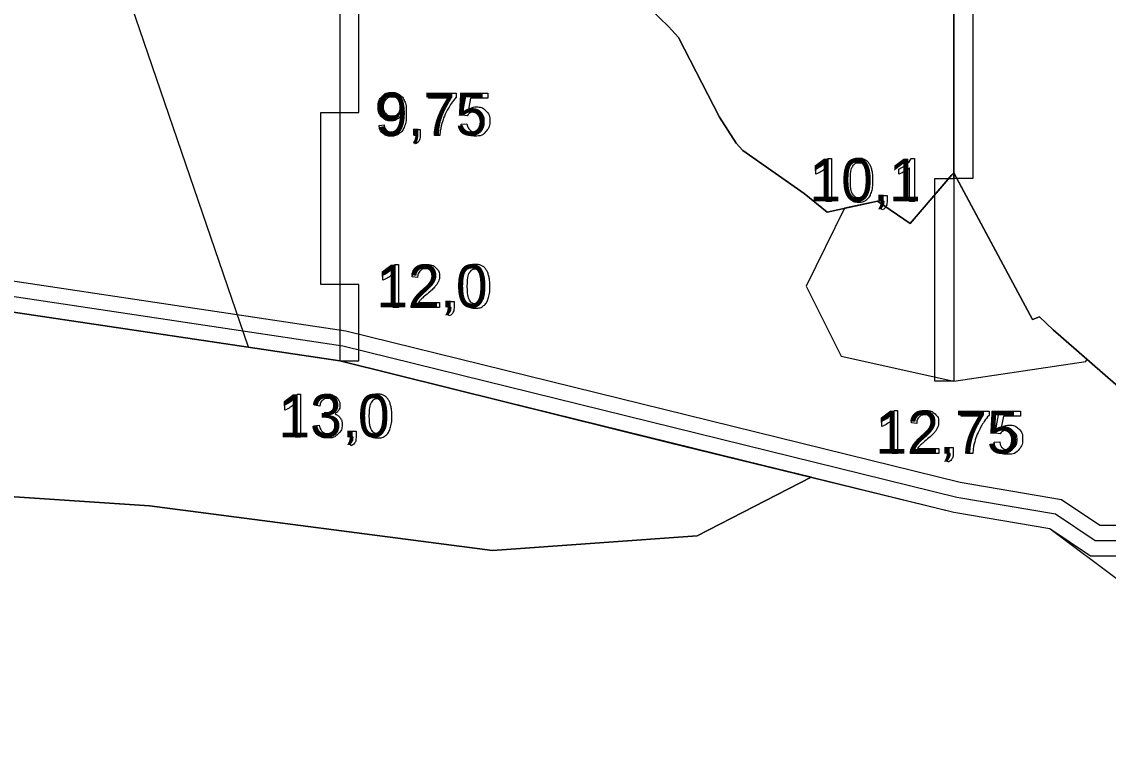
# Model space of a CAD drawing. Extents: x 700746 to 706058, y 6570320 to 6580460.
# Drawn here: x 704714.6 to 704856.6, y 6576239.4 to 6576333.2 of the extents above; entities that cross this region are included whole.
import ezdxf

# ---------------------------------------------------------------- set-up
doc = ezdxf.new("R2010")
doc.units = 0
for name, color, linetype in [('Default', 7, 'Continuous'), ('GEOLPUNKT', 7, 'Continuous'), ('PIIR', 7, 'Continuous'), ('Plokid', 7, 'Continuous'), ('Täide', 7, 'Continuous'), ('vahekiht', 7, 'Continuous'), ('VEEKOGU', 7, 'Continuous')]:
    doc.layers.add(name, color=color, linetype=linetype)

msp = doc.modelspace()

# ---------------------------------------------------------------- linework, layer by layer
at = {"layer": 'Default'}
for points in [[(704797.97, 6576333.68), (704799.17, 6576332.57), (704800.46, 6576331.11), (704805.8, 6576320.72), (704808.01, 6576317.31), (704808.85, 6576316.36), (704816.9, 6576310.73), (704819.89, 6576308.31), (704826.45, 6576309.72), (704830.72, 6576306.8), (704836.2, 6576313.17), (704836.45, 6576313.42), (704846.73, 6576294.24), (704847.67, 6576294.59), (704849.42, 6576292.92), (704859.29, 6576284.31)], [(704659.44, 6576300.8), (704678.97, 6576300.36), (704744.2, 6576290.69), (704756.19, 6576288.84), (704756.19, 6576288.84), (704799.17, 6576278.17), (704836.45, 6576269.07)]]:
    msp.add_lwpolyline(points, dxfattribs=at)
at = {"layer": 'GEOLPUNKT'}
for points in [[(704756.19, 6576418.84), (704756.19, 6576288.84)], [(704836.45, 6576413.71), (704836.45, 6576286.21)], [(704767.77, 6576323.2), (704767.77, 6576323.86), (704771.4, 6576323.86), (704771.4, 6576323.32)], [(704772.84, 6576320.9), (704772.2, 6576320.98), (704772.74, 6576323.86), (704775.52, 6576323.86), (704775.52, 6576323.2), (704773.29, 6576323.2), (704772.99, 6576321.7)], [(704770.51, 6576323.2), (704767.77, 6576323.2)], [(704761.31, 6576319.63), (704761.97, 6576319.69)], [(704772.07, 6576319.8), (704772.8, 6576319.86)], [(704765.92, 6576318.33), (704765.92, 6576319.11), (704766.71, 6576319.11), (704766.71, 6576318.33)], [(704766.31, 6576318.33), (704765.92, 6576318.33)], [(704769.26, 6576318.33), (704768.55, 6576318.33)], [(704766.07, 6576317.22), (704765.88, 6576317.52)], [(704820.01, 6576315.32), (704820.46, 6576315.32), (704820.46, 6576309.7)], [(704830.89, 6576315.32), (704831.33, 6576315.32), (704831.33, 6576309.7)], [(704818.39, 6576313.25), (704818.39, 6576313.92)], [(704820.46, 6576309.7), (704819.77, 6576309.7), (704819.77, 6576314.08)], [(704829.27, 6576313.25), (704829.27, 6576313.92)], [(704831.33, 6576309.7), (704830.64, 6576309.7), (704830.64, 6576314.08)], [(704826.94, 6576309.7), (704826.94, 6576310.48), (704827.72, 6576310.48), (704827.72, 6576309.7)], [(704827.33, 6576309.7), (704826.94, 6576309.7)], [(704827.09, 6576308.59), (704826.89, 6576308.89)], [(704763.41, 6576301.45), (704763.85, 6576301.45), (704763.85, 6576295.83)], [(704761.79, 6576299.38), (704761.79, 6576300.05)], [(704763.85, 6576295.83), (704763.17, 6576295.83), (704763.17, 6576300.21)], [(704766.36, 6576299.76), (704765.66, 6576299.83)], [(704770.34, 6576295.83), (704770.34, 6576296.61), (704771.12, 6576296.61), (704771.12, 6576295.83)], [(704769.23, 6576296.49), (704769.23, 6576295.83), (704765.53, 6576295.83)], [(704766.48, 6576296.49), (704769.23, 6576296.49)], [(704770.73, 6576295.83), (704770.34, 6576295.83)], [(704770.48, 6576294.72), (704770.29, 6576295.02)], [(704750.6, 6576284.49), (704751.04, 6576284.49), (704751.04, 6576278.87)], [(704748.98, 6576282.42), (704748.98, 6576283.08)], [(704751.04, 6576278.87), (704750.36, 6576278.87), (704750.36, 6576283.25)], [(704753.57, 6576282.91), (704752.88, 6576283.04)], [(704828.65, 6576282.35), (704829.09, 6576282.35), (704829.09, 6576276.73)], [(704754.17, 6576281.52), (704754.24, 6576282.12)], [(704827.03, 6576280.28), (704827.03, 6576280.95)], [(704829.09, 6576276.73), (704828.41, 6576276.73), (704828.41, 6576281.11)], [(704837.43, 6576281.6), (704837.43, 6576282.26), (704841.05, 6576282.26), (704841.05, 6576281.72)], [(704840.17, 6576281.6), (704837.43, 6576281.6)], [(704842.5, 6576279.3), (704841.85, 6576279.38), (704842.39, 6576282.26), (704845.18, 6576282.26), (704845.18, 6576281.6), (704842.94, 6576281.6), (704842.64, 6576280.1)], [(704752.81, 6576280.35), (704753.5, 6576280.44)], [(704757.53, 6576278.87), (704757.53, 6576279.65), (704758.31, 6576279.65), (704758.31, 6576278.87)], [(704831.6, 6576280.66), (704830.9, 6576280.73)], [(704757.92, 6576278.87), (704757.53, 6576278.87)], [(704841.73, 6576278.2), (704842.45, 6576278.26)], [(704757.67, 6576277.76), (704757.48, 6576278.05)], [(704834.47, 6576277.39), (704834.47, 6576276.73), (704830.77, 6576276.73)], [(704831.72, 6576277.39), (704834.47, 6576277.39)], [(704835.58, 6576276.73), (704835.58, 6576277.51), (704836.36, 6576277.51), (704836.36, 6576276.73)], [(704835.97, 6576276.73), (704835.58, 6576276.73)], [(704838.92, 6576276.73), (704838.21, 6576276.73)], [(704835.72, 6576275.62), (704835.53, 6576275.91)]]:
    msp.add_lwpolyline(points, dxfattribs=at)
for points in [[(704758.69, 6576347.34), (704756.19, 6576347.34), (704756.19, 6576321.34), (704758.69, 6576321.34)], [(704838.95, 6576312.71), (704836.45, 6576312.71), (704836.45, 6576341.21), (704838.95, 6576341.21)], [(704753.69, 6576321.34), (704756.19, 6576321.34), (704756.19, 6576298.84), (704753.69, 6576298.84)], [(704833.95, 6576312.71), (704836.45, 6576312.71), (704836.45, 6576286.21), (704833.95, 6576286.21)], [(704758.69, 6576298.84), (704756.19, 6576298.84), (704756.19, 6576288.84), (704758.69, 6576288.84)]]:
    msp.add_lwpolyline(points, close=True, dxfattribs=at)
for points in [[(704761.97, 6576319.69), (704762.05, 6576319.22), (704762.29, 6576319.01), (704762.52, 6576318.8), (704762.89, 6576318.8), (704763.21, 6576318.8), (704763.45, 6576318.95), (704763.69, 6576319.09), (704763.84, 6576319.33), (704763.99, 6576319.58), (704764.1, 6576319.99), (704764.2, 6576320.4), (704764.2, 6576320.83), (704764.2, 6576320.88), (704764.2, 6576320.97), (704763.99, 6576320.64), (704763.63, 6576320.43), (704763.28, 6576320.23), (704762.86, 6576320.23), (704762.17, 6576320.23), (704761.68, 6576320.73), (704761.2, 6576321.24), (704761.2, 6576322.06), (704761.2, 6576322.91), (704761.71, 6576323.43), (704762.21, 6576323.95), (704762.96, 6576323.95), (704763.51, 6576323.95), (704763.96, 6576323.66), (704764.41, 6576323.36), (704764.65, 6576322.82), (704764.88, 6576322.28), (704764.88, 6576321.24), (704764.88, 6576320.17), (704764.65, 6576319.54), (704764.42, 6576318.9), (704763.96, 6576318.57), (704763.5, 6576318.24), (704762.88, 6576318.24), (704762.22, 6576318.24), (704761.81, 6576318.6), (704761.39, 6576318.97), (704761.31, 6576319.63)], [(704764.12, 6576322.1), (704764.12, 6576322.69), (704763.81, 6576323.04), (704763.49, 6576323.38), (704763.05, 6576323.38), (704762.59, 6576323.38), (704762.25, 6576323.01), (704761.91, 6576322.64), (704761.91, 6576322.04), (704761.91, 6576321.5), (704762.23, 6576321.17), (704762.55, 6576320.84), (704763.03, 6576320.84), (704763.51, 6576320.84), (704763.81, 6576321.17), (704764.12, 6576321.5), (704764.12, 6576322.1)], [(704768.55, 6576318.33), (704768.57, 6576318.99), (704768.81, 6576319.93), (704769.06, 6576320.86), (704769.53, 6576321.73), (704769.99, 6576322.6), (704770.51, 6576323.2)], [(704771.4, 6576323.32), (704770.86, 6576322.75), (704770.34, 6576321.81), (704769.81, 6576320.87), (704769.53, 6576319.87), (704769.32, 6576319.17), (704769.26, 6576318.33)], [(704772.99, 6576321.7), (704773.49, 6576322.05), (704774.05, 6576322.05), (704774.78, 6576322.05), (704775.28, 6576321.54), (704775.79, 6576321.03), (704775.79, 6576320.23), (704775.79, 6576319.47), (704775.35, 6576318.92), (704774.81, 6576318.24), (704773.87, 6576318.24), (704773.11, 6576318.24), (704772.63, 6576318.66), (704772.14, 6576319.09), (704772.07, 6576319.8)], [(704772.8, 6576319.86), (704772.88, 6576319.33), (704773.17, 6576319.07), (704773.46, 6576318.8), (704773.87, 6576318.8), (704774.37, 6576318.8), (704774.72, 6576319.18), (704775.06, 6576319.55), (704775.06, 6576320.17), (704775.06, 6576320.76), (704774.73, 6576321.1), (704774.4, 6576321.44), (704773.86, 6576321.44), (704773.53, 6576321.44), (704773.26, 6576321.29), (704773, 6576321.14), (704772.84, 6576320.9)], [(704765.88, 6576317.52), (704766.1, 6576317.61), (704766.2, 6576317.8), (704766.3, 6576317.98), (704766.31, 6576318.33)], [(704766.71, 6576318.33), (704766.71, 6576317.9), (704766.55, 6576317.63), (704766.4, 6576317.37), (704766.07, 6576317.22)], [(704818.39, 6576313.92), (704818.97, 6576314.19), (704819.4, 6576314.57), (704819.83, 6576314.96), (704820.01, 6576315.32)], [(704822.22, 6576312.46), (704822.22, 6576313.45), (704822.42, 6576314.06), (704822.63, 6576314.67), (704823.03, 6576314.99), (704823.43, 6576315.32), (704824.04, 6576315.32), (704824.49, 6576315.32), (704824.84, 6576315.14), (704825.18, 6576314.96), (704825.4, 6576314.62), (704825.62, 6576314.28), (704825.74, 6576313.78), (704825.87, 6576313.29), (704825.87, 6576312.46), (704825.87, 6576311.48), (704825.67, 6576310.87), (704825.46, 6576310.26), (704825.06, 6576309.94), (704824.66, 6576309.61), (704824.04, 6576309.61), (704823.23, 6576309.61), (704822.77, 6576310.18), (704822.22, 6576310.89), (704822.22, 6576312.46)], [(704829.27, 6576313.92), (704829.84, 6576314.19), (704830.27, 6576314.57), (704830.71, 6576314.96), (704830.89, 6576315.32)], [(704819.77, 6576314.08), (704819.52, 6576313.84), (704819.12, 6576313.61), (704818.72, 6576313.37), (704818.39, 6576313.25)], [(704822.93, 6576312.46), (704822.93, 6576311.08), (704823.25, 6576310.63), (704823.57, 6576310.17), (704824.04, 6576310.17), (704824.52, 6576310.17), (704824.84, 6576310.63), (704825.16, 6576311.08), (704825.16, 6576312.46), (704825.16, 6576313.84), (704824.84, 6576314.3), (704824.52, 6576314.75), (704824.04, 6576314.75), (704823.56, 6576314.75), (704823.28, 6576314.35), (704822.93, 6576313.84), (704822.93, 6576312.46)], [(704830.64, 6576314.08), (704830.39, 6576313.84), (704829.99, 6576313.61), (704829.59, 6576313.37), (704829.27, 6576313.25)], [(704826.89, 6576308.89), (704827.11, 6576308.98), (704827.21, 6576309.17), (704827.32, 6576309.35), (704827.33, 6576309.7)], [(704827.72, 6576309.7), (704827.72, 6576309.27), (704827.57, 6576309), (704827.42, 6576308.74), (704827.09, 6576308.59)], [(704761.79, 6576300.05), (704762.37, 6576300.32), (704762.8, 6576300.7), (704763.23, 6576301.09), (704763.41, 6576301.45)], [(704765.53, 6576295.83), (704765.52, 6576296.08), (704765.61, 6576296.31), (704765.75, 6576296.69), (704766.06, 6576297.05), (704766.37, 6576297.42), (704766.96, 6576297.9), (704767.87, 6576298.65), (704768.19, 6576299.09), (704768.51, 6576299.52), (704768.51, 6576299.91), (704768.51, 6576300.32), (704768.22, 6576300.6), (704767.93, 6576300.88), (704767.46, 6576300.88), (704766.96, 6576300.88), (704766.67, 6576300.59), (704766.37, 6576300.29), (704766.36, 6576299.76)], [(704765.66, 6576299.83), (704765.73, 6576300.62), (704766.2, 6576301.04), (704766.68, 6576301.45), (704767.47, 6576301.45), (704768.28, 6576301.45), (704768.75, 6576301), (704769.22, 6576300.56), (704769.22, 6576299.9), (704769.22, 6576299.56), (704769.08, 6576299.24), (704768.94, 6576298.91), (704768.63, 6576298.55), (704768.31, 6576298.2), (704767.57, 6576297.57), (704766.95, 6576297.05), (704766.77, 6576296.86), (704766.6, 6576296.68), (704766.48, 6576296.49)], [(704772.14, 6576298.59), (704772.14, 6576299.58), (704772.34, 6576300.19), (704772.55, 6576300.8), (704772.95, 6576301.12), (704773.35, 6576301.45), (704773.96, 6576301.45), (704774.41, 6576301.45), (704774.75, 6576301.27), (704775.1, 6576301.09), (704775.32, 6576300.75), (704775.54, 6576300.41), (704775.66, 6576299.91), (704775.79, 6576299.42), (704775.79, 6576298.59), (704775.79, 6576297.61), (704775.59, 6576297), (704775.38, 6576296.39), (704774.98, 6576296.07), (704774.58, 6576295.74), (704773.96, 6576295.74), (704773.15, 6576295.74), (704772.69, 6576296.31), (704772.14, 6576297.02), (704772.14, 6576298.59)], [(704772.85, 6576298.59), (704772.85, 6576297.21), (704773.17, 6576296.76), (704773.49, 6576296.3), (704773.96, 6576296.3), (704774.44, 6576296.3), (704774.76, 6576296.76), (704775.08, 6576297.21), (704775.08, 6576298.59), (704775.08, 6576299.97), (704774.76, 6576300.43), (704774.44, 6576300.88), (704773.96, 6576300.88), (704773.48, 6576300.88), (704773.2, 6576300.48), (704772.85, 6576299.97), (704772.85, 6576298.59)], [(704763.17, 6576300.21), (704762.92, 6576299.97), (704762.52, 6576299.74), (704762.11, 6576299.5), (704761.79, 6576299.38)], [(704770.29, 6576295.02), (704770.51, 6576295.11), (704770.61, 6576295.3), (704770.71, 6576295.48), (704770.73, 6576295.83)], [(704771.12, 6576295.83), (704771.12, 6576295.4), (704770.97, 6576295.13), (704770.81, 6576294.87), (704770.48, 6576294.72)], [(704748.98, 6576283.08), (704749.56, 6576283.35), (704749.99, 6576283.74), (704750.42, 6576284.12), (704750.6, 6576284.49)], [(704752.88, 6576283.04), (704753.01, 6576283.73), (704753.45, 6576284.11), (704753.9, 6576284.49), (704754.57, 6576284.49), (704755.02, 6576284.49), (704755.41, 6576284.29), (704755.8, 6576284.09), (704756, 6576283.75), (704756.2, 6576283.41), (704756.2, 6576283.03), (704756.2, 6576282.67), (704756.01, 6576282.37), (704755.82, 6576282.08), (704755.43, 6576281.9), (704755.93, 6576281.79), (704756.2, 6576281.43), (704756.48, 6576281.07), (704756.48, 6576280.52), (704756.48, 6576279.79), (704755.94, 6576279.28), (704755.41, 6576278.77), (704754.59, 6576278.77), (704753.85, 6576278.77), (704753.37, 6576279.21), (704752.88, 6576279.65), (704752.81, 6576280.35)], [(704754.24, 6576282.12), (704754.31, 6576282.11), (704754.35, 6576282.11), (704754.79, 6576282.11), (704755.14, 6576282.34), (704755.5, 6576282.57), (704755.5, 6576283.05), (704755.5, 6576283.43), (704755.24, 6576283.68), (704754.98, 6576283.92), (704754.58, 6576283.92), (704754.18, 6576283.92), (704753.91, 6576283.67), (704753.64, 6576283.42), (704753.57, 6576282.91)], [(704759.33, 6576281.63), (704759.33, 6576282.62), (704759.53, 6576283.23), (704759.74, 6576283.83), (704760.14, 6576284.16), (704760.54, 6576284.49), (704761.15, 6576284.49), (704761.6, 6576284.49), (704761.95, 6576284.31), (704762.29, 6576284.12), (704762.51, 6576283.78), (704762.73, 6576283.44), (704762.85, 6576282.95), (704762.98, 6576282.46), (704762.98, 6576281.63), (704762.98, 6576280.64), (704762.78, 6576280.04), (704762.57, 6576279.43), (704762.17, 6576279.1), (704761.77, 6576278.77), (704761.15, 6576278.77), (704760.34, 6576278.77), (704759.88, 6576279.35), (704759.33, 6576280.05), (704759.33, 6576281.63)], [(704760.04, 6576281.63), (704760.04, 6576280.25), (704760.36, 6576279.79), (704760.68, 6576279.33), (704761.15, 6576279.33), (704761.63, 6576279.33), (704761.95, 6576279.79), (704762.27, 6576280.25), (704762.27, 6576281.63), (704762.27, 6576283.01), (704761.95, 6576283.46), (704761.63, 6576283.92), (704761.15, 6576283.92), (704760.67, 6576283.92), (704760.39, 6576283.52), (704760.04, 6576283.01), (704760.04, 6576281.63)], [(704750.36, 6576283.25), (704750.11, 6576283.01), (704749.71, 6576282.77), (704749.3, 6576282.54), (704748.98, 6576282.42)], [(704827.03, 6576280.95), (704827.61, 6576281.22), (704828.04, 6576281.6), (704828.47, 6576281.99), (704828.65, 6576282.35)], [(704830.9, 6576280.73), (704830.97, 6576281.52), (704831.44, 6576281.94), (704831.92, 6576282.35), (704832.71, 6576282.35), (704833.52, 6576282.35), (704833.99, 6576281.9), (704834.46, 6576281.46), (704834.46, 6576280.8), (704834.46, 6576280.46), (704834.32, 6576280.14), (704834.18, 6576279.81), (704833.87, 6576279.45), (704833.55, 6576279.1), (704832.81, 6576278.47), (704832.19, 6576277.95), (704832.01, 6576277.76), (704831.84, 6576277.58), (704831.72, 6576277.39)], [(704753.5, 6576280.44), (704753.62, 6576279.86), (704753.9, 6576279.6), (704754.18, 6576279.34), (704754.59, 6576279.34), (704755.08, 6576279.34), (704755.42, 6576279.68), (704755.75, 6576280.01), (704755.75, 6576280.51), (704755.75, 6576280.98), (704755.44, 6576281.29), (704755.13, 6576281.6), (704754.65, 6576281.6), (704754.46, 6576281.6), (704754.17, 6576281.52)], [(704828.41, 6576281.11), (704828.16, 6576280.87), (704827.76, 6576280.64), (704827.35, 6576280.4), (704827.03, 6576280.28)], [(704830.77, 6576276.73), (704830.76, 6576276.98), (704830.85, 6576277.21), (704830.99, 6576277.59), (704831.3, 6576277.95), (704831.61, 6576278.32), (704832.2, 6576278.8), (704833.11, 6576279.55), (704833.43, 6576279.99), (704833.75, 6576280.42), (704833.75, 6576280.81), (704833.75, 6576281.22), (704833.46, 6576281.5), (704833.17, 6576281.78), (704832.7, 6576281.78), (704832.2, 6576281.78), (704831.91, 6576281.49), (704831.61, 6576281.19), (704831.6, 6576280.66)], [(704838.21, 6576276.73), (704838.22, 6576277.39), (704838.47, 6576278.33), (704838.72, 6576279.26), (704839.18, 6576280.13), (704839.64, 6576281), (704840.17, 6576281.6)], [(704841.05, 6576281.72), (704840.52, 6576281.15), (704839.99, 6576280.21), (704839.47, 6576279.27), (704839.18, 6576278.27), (704838.97, 6576277.57), (704838.92, 6576276.73)], [(704842.64, 6576280.1), (704843.15, 6576280.45), (704843.7, 6576280.45), (704844.43, 6576280.45), (704844.94, 6576279.94), (704845.44, 6576279.43), (704845.44, 6576278.63), (704845.44, 6576277.87), (704845, 6576277.32), (704844.46, 6576276.64), (704843.53, 6576276.64), (704842.76, 6576276.64), (704842.28, 6576277.06), (704841.8, 6576277.49), (704841.73, 6576278.2)], [(704842.45, 6576278.26), (704842.53, 6576277.73), (704842.82, 6576277.47), (704843.11, 6576277.2), (704843.53, 6576277.2), (704844.03, 6576277.2), (704844.37, 6576277.57), (704844.71, 6576277.95), (704844.71, 6576278.57), (704844.71, 6576279.16), (704844.38, 6576279.5), (704844.05, 6576279.84), (704843.52, 6576279.84), (704843.18, 6576279.84), (704842.92, 6576279.69), (704842.65, 6576279.54), (704842.5, 6576279.3)], [(704757.48, 6576278.05), (704757.7, 6576278.15), (704757.8, 6576278.33), (704757.91, 6576278.52), (704757.92, 6576278.87)], [(704758.31, 6576278.87), (704758.31, 6576278.43), (704758.16, 6576278.17), (704758, 6576277.9), (704757.67, 6576277.76)], [(704835.53, 6576275.91), (704835.75, 6576276.01), (704835.85, 6576276.2), (704835.95, 6576276.38), (704835.97, 6576276.73)], [(704836.36, 6576276.73), (704836.36, 6576276.3), (704836.21, 6576276.03), (704836.05, 6576275.77), (704835.72, 6576275.62)]]:
    msp.add_open_spline(points, degree=3, dxfattribs=at)
at = {"layer": 'PIIR'}
for points in [[(704688.99, 6576302.97), (704756.97, 6576292.77), (704837.26, 6576272.99), (704850.52, 6576270.73), (704855.52, 6576267.37), (704988.61, 6576267.37), (704988.61, 6576279.37)], [(704686.59, 6576301.31), (704756.58, 6576290.81), (704836.86, 6576271.03), (704849.76, 6576268.83), (704854.92, 6576265.37), (704990.61, 6576265.37), (704990.61, 6576279.37)], [(704684.54, 6576299.59), (704756.19, 6576288.84), (704836.45, 6576269.07), (704849, 6576266.93), (704854.31, 6576263.37), (704992.61, 6576263.37), (704992.61, 6576279.37)]]:
    msp.add_lwpolyline(points, dxfattribs=at)
at = {"layer": 'Plokid'}
msp.add_lwpolyline([(704797.97, 6576333.68), (704799.17, 6576332.57), (704800.46, 6576331.11), (704805.8, 6576320.72), (704808.01, 6576317.31), (704808.85, 6576316.36), (704816.9, 6576310.73), (704819.89, 6576308.31), (704826.45, 6576309.72), (704830.72, 6576306.8), (704836.2, 6576313.17), (704836.45, 6576313.42), (704846.73, 6576294.24), (704847.67, 6576294.59), (704849.42, 6576292.92), (704859.29, 6576284.31)], dxfattribs=at)
at = {"layer": 'Täide'}
for p, q in [((704853.83, 6576289.07), (704849.42, 6576292.92)), ((704799.17, 6576278.17), (704756.19, 6576288.84)), ((704817.81, 6576273.62), (704799.17, 6576278.17))]:
    msp.add_line(p, q, dxfattribs=at)
for points in [[(704859.29, 6576284.31), (704849.42, 6576292.92), (704847.67, 6576294.59), (704846.73, 6576294.24), (704836.45, 6576313.42), (704836.2, 6576313.17), (704830.72, 6576306.8), (704826.45, 6576309.72), (704819.89, 6576308.31), (704816.9, 6576310.73), (704808.85, 6576316.36), (704808.01, 6576317.31), (704805.8, 6576320.72), (704800.46, 6576331.11), (704799.17, 6576332.57), (704797.97, 6576333.68), (704796.43, 6576335.18)], [(704835.72, 6576312.61), (704830.72, 6576306.8), (704826.45, 6576309.72), (704822.17, 6576308.8)], [(704836.84, 6576312.69), (704836.45, 6576312.71), (704835.72, 6576312.61)], [(704849.42, 6576292.92), (704847.67, 6576294.59), (704846.73, 6576294.24), (704836.84, 6576312.69)], [(704822.17, 6576308.8), (704817.15, 6576298.61), (704821.73, 6576289.45), (704836.45, 6576286.21), (704853.7, 6576288.77), (704853.83, 6576289.07)], [(704678.97, 6576300.36), (704659.44, 6576300.8), (704659.44, 6576274.69), (704731.31, 6576269.89), (704776.13, 6576264.06), (704802.88, 6576265.97), (704817.81, 6576273.62)], [(704659.44, 6576300.8), (704678.97, 6576300.36), (704744.2, 6576290.69), (704756.19, 6576288.84), (704799.17, 6576278.17), (704817.81, 6576273.62), (704836.45, 6576269.07)], [(704756.19, 6576288.84), (704744.19, 6576290.63), (704678.97, 6576300.36)], [(704817.81, 6576273.62), (704836.45, 6576269.07), (704849, 6576266.93), (704885.79, 6576239.37), (705007.83, 6576239.37)], [(704836.45, 6576269.07), (704849, 6576266.93), (704885.79, 6576239.37), (705007.83, 6576239.37)]]:
    msp.add_lwpolyline(points, dxfattribs=at)
msp.add_lwpolyline([(704659.44, 6576300.8), (704678.97, 6576300.36), (704756.19, 6576288.84), (704817.81, 6576273.62), (704802.88, 6576265.97), (704776.13, 6576264.06), (704731.31, 6576269.89), (704659.44, 6576274.69), (704659.44, 6576300.8)], close=True, dxfattribs=at)
at = {"layer": 'vahekiht'}
msp.add_lwpolyline([(704685.24, 6576555.15), (704702.09, 6576413.66), (704744.2, 6576290.69)], dxfattribs=at)
at = {"layer": 'VEEKOGU'}
msp.add_line((704849.42, 6576292.92), (704853.83, 6576289.07), dxfattribs=at)
for points in [[(704796.43, 6576335.18), (704797.97, 6576333.68), (704799.17, 6576332.57), (704800.46, 6576331.11), (704805.8, 6576320.72), (704808.01, 6576317.31), (704808.85, 6576316.36), (704816.9, 6576310.73), (704819.89, 6576308.31), (704822.17, 6576308.8), (704826.45, 6576309.72), (704830.72, 6576306.8), (704835.72, 6576312.61), (704836.2, 6576313.17), (704836.45, 6576313.42), (704836.84, 6576312.69), (704846.73, 6576294.24)], [(704853.83, 6576289.07), (704859.29, 6576284.31), (704861.3, 6576281.6), (704868.03, 6576282.47), (704870.29, 6576284.21), (704876.08, 6576286.99), (704879.3, 6576290.89), (704880.43, 6576287.76), (704887.38, 6576282.22), (704889.09, 6576282.32), (704890.36, 6576284.37), (704890.94, 6576285.06), (704897.11, 6576288.91), (704900.08, 6576292.13), (704902.67, 6576302.19)], [(704846.73, 6576294.24), (704847.67, 6576294.59), (704849.42, 6576292.92)]]:
    msp.add_lwpolyline(points, dxfattribs=at)

# ---------------------------------------------------------------- texts
at = {"layer": 'GEOLPUNKT'}
for s, p in [('9,75', (704760.88, 6576318.33)), ('10,1', (704817.55, 6576309.7)), ('12,0', (704760.94, 6576295.83)), ('13,0', (704748.13, 6576278.87)), ('12,75', (704826.18, 6576276.73))]:
    msp.add_text(s, height=5.6, dxfattribs=at).set_placement(p)

doc.saveas('drawing.dxf')
